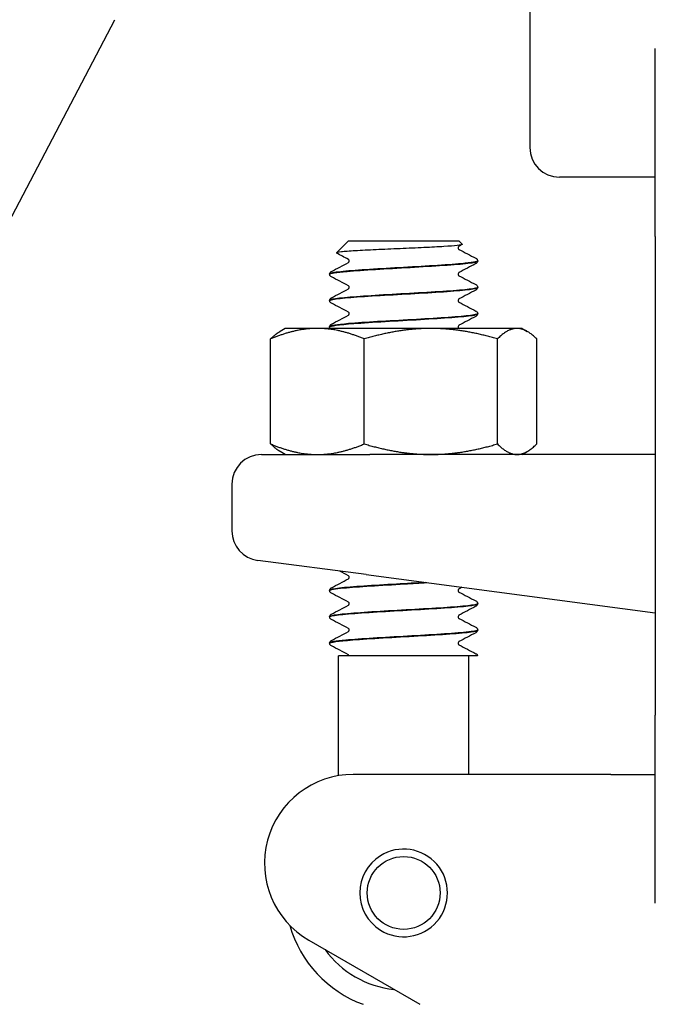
# Model space of a CAD drawing. Header units: inches. Extents: x 24 to 1128, y -94 to 748.
# Tile 357 of 573: x 622.79 to 624.13, y 302.68 to 304.76. Entities that reach past the tile are written whole.
import ezdxf

# ---------------------------------------------------------------- set-up
doc = ezdxf.new("R2010")
doc.units = ezdxf.units.IN
doc.header["$LTSCALE"] = 32
doc.header["$MEASUREMENT"] = 0
doc.layers.add('Visible (ANSI)', color=7, linetype='Continuous', lineweight=30)

msp = doc.modelspace()

# ---------------------------------------------------------------- linework, layer by layer
at = {"layer": 'Visible (ANSI)'}
for p, q in [((623.86839, 305.01362), (623.86839, 304.48612)), ((621.02258, 300.99862), (622.99207, 304.75596)), ((624.13339, 304.29862), (624.13339, 304.69553)), ((624.13339, 304.42362), (623.93089, 304.42362)), ((623.48487, 304.28862), (623.46027, 304.26402)), ((623.71942, 304.28862), (623.48487, 304.28862)), ((623.71942, 304.28862), (623.72574, 304.2823)), ((624.13339, 304.29862), (624.13339, 303.28862)), ((623.75839, 304.2466), (623.75839, 304.24718)), ((623.44589, 304.2188), (623.44589, 304.21938)), ((623.75839, 304.19099), (623.75839, 304.19157)), ((623.44589, 304.16318), (623.44589, 304.16377)), ((623.75839, 304.13538), (623.75839, 304.13596)), ((623.35214, 304.10462), (623.3411, 304.09825)), ((623.42011, 304.10462), (623.35214, 304.10462)), ((623.65953, 304.10462), (623.42011, 304.10462)), ((623.44589, 304.10757), (623.44589, 304.10816)), ((623.84156, 304.10462), (623.65953, 304.10462)), ((623.85214, 304.10462), (623.84156, 304.10462)), ((623.85214, 304.10462), (623.86319, 304.09825)), ((623.32118, 303.86095), (623.32118, 304.0823)), ((623.51905, 303.86095), (623.51905, 304.0823)), ((623.80002, 303.86095), (623.80002, 304.0823)), ((623.88311, 303.86095), (623.88311, 304.0823)), ((623.30214, 303.83862), (623.53103, 303.83862)), ((623.35214, 303.83862), (623.3411, 303.845)), ((624.13339, 303.83862), (623.53103, 303.83862)), ((623.85214, 303.83862), (623.86319, 303.845)), ((623.23964, 303.77612), (623.23964, 303.67724)), ((623.52287, 303.58514), (623.29399, 303.61528)), ((623.52287, 303.58514), (624.13339, 303.50477)), ((623.44589, 303.55146), (623.44589, 303.55204)), ((623.75839, 303.52366), (623.75839, 303.52424)), ((623.44589, 303.49585), (623.44589, 303.49643)), ((623.75839, 303.46805), (623.75839, 303.46863)), ((623.44589, 303.44024), (623.44589, 303.44082)), ((623.63056, 303.41362), (623.46464, 303.41362)), ((623.46464, 303.161), (623.46464, 303.41362)), ((623.74196, 303.41362), (623.63056, 303.41362)), ((623.73964, 303.16362), (623.73964, 303.41362)), ((623.75833, 303.41362), (623.74196, 303.41362)), ((624.13339, 302.89172), (624.13339, 303.28862)), ((623.95212, 303.16362), (623.49589, 303.16362)), ((624.03979, 303.16362), (623.95212, 303.16362)), ((624.03979, 303.16362), (624.13339, 303.16362)), ((623.40214, 302.81374), (623.63618, 302.67862))]:
    msp.add_line(p, q, dxfattribs=at)
for centre, radius in [((616.38339, 309.18862), 7.5), ((623.60214, 302.91362), 0.07688)]:
    msp.add_circle(centre, radius, dxfattribs=at)
for centre, radius, start, end in [((616.38339, 309.18862), 7.588, 134.247392, 45.752608), ((623.93089, 304.48612), 0.0625, 180, 270), ((623.30214, 303.77612), 0.0625, 90, 180), ((623.30214, 303.67724), 0.0625, 180, 262.5), ((623.49589, 302.97612), 0.1875, 90, 240), ((623.60214, 302.91362), 0.0925, 237.84992, 122.15008), ((623.60214, 302.91362), 0.0925, 122.15008, 237.84992), ((623.60214, 302.91362), 0.25, 195.89001, 250.05156), ((623.60214, 302.91362), 0.20454, 215.75553, 264.24447)]:
    msp.add_arc(centre, radius, start, end, dxfattribs=at)
for points, knots in [([(623.72574, 304.2823), (623.72587, 304.28217), (623.72591, 304.28203), (623.72544, 304.28113), (623.72184, 304.28038), (623.7086, 304.27886), (623.699, 304.27811), (623.6749, 304.2766), (623.66055, 304.27585), (623.62888, 304.27433), (623.61182, 304.27358), (623.57716, 304.27207), (623.55991, 304.27132), (623.52748, 304.2698), (623.51266, 304.26905), (623.4875, 304.26754), (623.47747, 304.26679), (623.46367, 304.26528), (623.46013, 304.26453), (623.46015, 304.26362), (623.46029, 304.26348), (623.46058, 304.26333)], [-1.8174748, -1.8174748, -1.8174748, -1.8174748, -1.7949096, -1.7949096, -1.6700584, -1.6700584, -1.5430016, -1.5430016, -1.41374, -1.41374, -1.2822742, -1.2822742, -1.1486049, -1.1486049, -1.0127327, -1.0127327, -0.8746582, -0.8746582, -0.7343822, -0.7343822, -0.7065085, -0.7065085, -0.7065085, -0.7065085]), ([(623.71883, 304.27807), (623.71883, 304.27807), (623.71867, 304.278), (623.71814, 304.27745), (623.71787, 304.2771), (623.71739, 304.27609), (623.71721, 304.2754), (623.71721, 304.2747)], [0.003893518, 0.003893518, 0.003893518, 0.003893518, 0.02135506, 0.02135506, 0.032660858, 0.032660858, 0.044379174, 0.044379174, 0.044379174, 0.044379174]), ([(623.71721, 304.2747), (623.71721, 304.27363), (623.71765, 304.27263), (623.71836, 304.27167), (623.71861, 304.27148), (623.7188, 304.27134), (623.71883, 304.27132), (623.71883, 304.27132)], [0, 0, 0, 0, 0.017919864, 0.017919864, 0.032518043, 0.032518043, 0.040461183, 0.040461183, 0.040461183, 0.040461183]), ([(623.4461, 304.21877), (623.44624, 304.22086), (623.45925, 304.22295), (623.48315, 304.22504), (623.51534, 304.22785), (623.5664, 304.23066), (623.61588, 304.23348), (623.6658, 304.23632), (623.71278, 304.23916), (623.7377, 304.24199), (623.75118, 304.24353), (623.75812, 304.24507), (623.75819, 304.2466)], [-14.1400278, -14.1400278, -14.1400278, -14.1400278, -13.4320997, -13.4320997, -13.4320997, -12.4783682, -12.4783682, -12.4783682, -11.5160648, -11.5160648, -11.5160648, -10.9955743, -10.9955743, -10.9955743, -10.9955743]), ([(623.75817, 304.24721), (623.75806, 304.2452), (623.74612, 304.2432), (623.72394, 304.24119), (623.69278, 304.23837), (623.64224, 304.23556), (623.5926, 304.23274), (623.54297, 304.22992), (623.49555, 304.22711), (623.46934, 304.22429), (623.45411, 304.22265), (623.44629, 304.22102), (623.44621, 304.21938)], [4.7095281, 4.7095281, 4.7095281, 4.7095281, 5.3893637, 5.3893637, 5.3893637, 6.3443154, 6.3443154, 6.3443154, 7.2990044, 7.2990044, 7.2990044, 7.8539816, 7.8539816, 7.8539816, 7.8539816]), ([(623.48708, 304.24689), (623.48708, 304.24797), (623.48663, 304.24896), (623.48593, 304.24992), (623.48567, 304.25011), (623.48549, 304.25025), (623.48546, 304.25027), (623.48546, 304.25027)], [0, 0, 0, 0, 0.017919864, 0.017919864, 0.032518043, 0.032518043, 0.040461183, 0.040461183, 0.040461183, 0.040461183]), ([(623.48546, 304.24352), (623.48546, 304.24352), (623.48562, 304.24359), (623.48615, 304.24414), (623.48642, 304.24449), (623.4869, 304.2455), (623.48708, 304.24619), (623.48708, 304.24689)], [0.003893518, 0.003893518, 0.003893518, 0.003893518, 0.02135506, 0.02135506, 0.032660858, 0.032660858, 0.044379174, 0.044379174, 0.044379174, 0.044379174]), ([(623.75839, 304.24658), (623.75834, 304.24544), (623.75791, 304.24438), (623.75693, 304.24291), (623.7564, 304.24243), (623.75548, 304.24172), (623.75506, 304.24147), (623.75466, 304.24126)], [0, 0, 0, 0, 0.015967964, 0.015967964, 0.031253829, 0.031253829, 0.045415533, 0.045415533, 0.045415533, 0.045415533]), ([(623.75633, 304.25139), (623.75623, 304.25148), (623.75614, 304.25156), (623.75573, 304.25188), (623.75536, 304.25214), (623.7548, 304.25245)], [-0.025931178, -0.025931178, -0.025931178, -0.025931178, -0.019551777, -0.019551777, 0, 0, 0, 0]), ([(623.75633, 304.25139), (623.75675, 304.25101), (623.75721, 304.25052), (623.75802, 304.24913), (623.75834, 304.24819), (623.75839, 304.24721)], [0, 0, 0, 0, 0.013250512, 0.013250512, 0.027054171, 0.027054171, 0.027054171, 0.027054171]), ([(623.44589, 304.2194), (623.44595, 304.22054), (623.44638, 304.2216), (623.44736, 304.22307), (623.44789, 304.22355), (623.44881, 304.22426), (623.44922, 304.22451), (623.44963, 304.22472)], [0, 0, 0, 0, 0.015967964, 0.015967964, 0.031253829, 0.031253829, 0.045415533, 0.045415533, 0.045415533, 0.045415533]), ([(623.44963, 304.21345), (623.449, 304.21378), (623.44832, 304.21419), (623.44722, 304.21532), (623.44683, 304.21582), (623.44618, 304.21711), (623.44594, 304.21793), (623.44589, 304.21877)], [0, 0, 0, 0, 0.022095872, 0.022095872, 0.033561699, 0.033561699, 0.045438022, 0.045438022, 0.045438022, 0.045438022]), ([(623.71883, 304.22246), (623.71883, 304.22246), (623.71867, 304.22239), (623.71814, 304.22184), (623.71787, 304.22149), (623.71739, 304.22048), (623.71721, 304.21979), (623.71721, 304.21909)], [0.003893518, 0.003893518, 0.003893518, 0.003893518, 0.02135506, 0.02135506, 0.032660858, 0.032660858, 0.044379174, 0.044379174, 0.044379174, 0.044379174]), ([(623.71721, 304.21909), (623.71721, 304.21801), (623.71765, 304.21702), (623.71836, 304.21606), (623.71861, 304.21587), (623.7188, 304.21573), (623.71883, 304.21571), (623.71883, 304.21571)], [0, 0, 0, 0, 0.017919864, 0.017919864, 0.032518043, 0.032518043, 0.040461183, 0.040461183, 0.040461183, 0.040461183]), ([(623.75833, 304.1916), (623.75838, 304.19124), (623.75804, 304.19088), (623.75728, 304.19051), (623.75135, 304.1877), (623.72038, 304.18489), (623.67675, 304.18208), (623.63313, 304.17926), (623.578, 304.17645), (623.53342, 304.17364), (623.48885, 304.17083), (623.45598, 304.16802), (623.44795, 304.1652), (623.44658, 304.16473), (623.44594, 304.16425), (623.446, 304.16377)], [10.9927134, 10.9927134, 10.9927134, 10.9927134, 11.1151899, 11.1151899, 11.1151899, 12.0686082, 12.0686082, 12.0686082, 13.0217811, 13.0217811, 13.0217811, 13.9747115, 13.9747115, 13.9747115, 14.1371669, 14.1371669, 14.1371669, 14.1371669]), ([(623.44614, 304.16316), (623.44601, 304.16405), (623.44819, 304.16494), (623.45281, 304.16583), (623.46737, 304.16863), (623.50578, 304.17144), (623.55274, 304.17424), (623.59963, 304.17704), (623.65384, 304.17984), (623.69385, 304.18264), (623.73364, 304.18542), (623.75833, 304.18821), (623.75839, 304.19099)], [-20.4232131, -20.4232131, -20.4232131, -20.4232131, -20.1217618, -20.1217618, -20.1217618, -19.1712317, -19.1712317, -19.1712317, -18.2223022, -18.2223022, -18.2223022, -17.2787596, -17.2787596, -17.2787596, -17.2787596]), ([(623.48708, 304.19128), (623.48708, 304.19235), (623.48663, 304.19335), (623.48593, 304.19431), (623.48567, 304.1945), (623.48549, 304.19464), (623.48546, 304.19466), (623.48546, 304.19466)], [0, 0, 0, 0, 0.017919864, 0.017919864, 0.032518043, 0.032518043, 0.040461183, 0.040461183, 0.040461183, 0.040461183]), ([(623.48546, 304.18791), (623.48546, 304.18791), (623.48562, 304.18798), (623.48615, 304.18853), (623.48642, 304.18888), (623.4869, 304.18989), (623.48708, 304.19058), (623.48708, 304.19128)], [0.003893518, 0.003893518, 0.003893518, 0.003893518, 0.02135506, 0.02135506, 0.032660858, 0.032660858, 0.044379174, 0.044379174, 0.044379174, 0.044379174]), ([(623.75466, 304.19692), (623.75529, 304.19658), (623.75596, 304.19618), (623.75707, 304.19504), (623.75746, 304.19455), (623.75811, 304.19326), (623.75835, 304.19244), (623.75839, 304.1916)], [0, 0, 0, 0, 0.022095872, 0.022095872, 0.033561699, 0.033561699, 0.045438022, 0.045438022, 0.045438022, 0.045438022]), ([(623.75839, 304.19097), (623.75834, 304.18983), (623.75791, 304.18877), (623.75693, 304.1873), (623.7564, 304.18681), (623.75548, 304.18611), (623.75506, 304.18586), (623.75466, 304.18565)], [0, 0, 0, 0, 0.015967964, 0.015967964, 0.031253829, 0.031253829, 0.045415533, 0.045415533, 0.045415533, 0.045415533]), ([(623.44589, 304.16379), (623.44595, 304.16493), (623.44638, 304.16599), (623.44736, 304.16746), (623.44789, 304.16794), (623.44881, 304.16865), (623.44922, 304.1689), (623.44963, 304.16911)], [0, 0, 0, 0, 0.015967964, 0.015967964, 0.031253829, 0.031253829, 0.045415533, 0.045415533, 0.045415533, 0.045415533]), ([(623.44963, 304.15784), (623.449, 304.15817), (623.44832, 304.15857), (623.44722, 304.15971), (623.44683, 304.16021), (623.44618, 304.1615), (623.44594, 304.16232), (623.44589, 304.16316)], [0, 0, 0, 0, 0.022095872, 0.022095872, 0.033561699, 0.033561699, 0.045438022, 0.045438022, 0.045438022, 0.045438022]), ([(623.71883, 304.16685), (623.71883, 304.16685), (623.71867, 304.16678), (623.71814, 304.16622), (623.71787, 304.16588), (623.71739, 304.16487), (623.71721, 304.16418), (623.71721, 304.16348)], [0.003893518, 0.003893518, 0.003893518, 0.003893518, 0.02135506, 0.02135506, 0.032660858, 0.032660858, 0.044379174, 0.044379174, 0.044379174, 0.044379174]), ([(623.71721, 304.16348), (623.71721, 304.1624), (623.71765, 304.16141), (623.71836, 304.16045), (623.71861, 304.16026), (623.7188, 304.16012), (623.71883, 304.1601), (623.71883, 304.1601)], [0, 0, 0, 0, 0.017919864, 0.017919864, 0.032518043, 0.032518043, 0.040461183, 0.040461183, 0.040461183, 0.040461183]), ([(623.44595, 304.10755), (623.44605, 304.11002), (623.46491, 304.11249), (623.49723, 304.11496), (623.53444, 304.11781), (623.58854, 304.12065), (623.63745, 304.12349), (623.68622, 304.12633), (623.72851, 304.12917), (623.74716, 304.132), (623.75456, 304.13313), (623.75815, 304.13425), (623.75808, 304.13538)], [-26.7063984, -26.7063984, -26.7063984, -26.7063984, -25.8688703, -25.8688703, -25.8688703, -24.9048316, -24.9048316, -24.9048316, -23.9435311, -23.9435311, -23.9435311, -23.5619449, -23.5619449, -23.5619449, -23.5619449]), ([(623.75807, 304.13599), (623.75811, 304.13449), (623.75168, 304.13299), (623.73887, 304.13149), (623.71487, 304.12868), (623.66913, 304.12587), (623.61988, 304.12307), (623.57064, 304.12026), (623.51918, 304.11745), (623.48602, 304.11464), (623.46048, 304.11248), (623.44631, 304.11032), (623.44605, 304.10816)], [17.2758987, 17.2758987, 17.2758987, 17.2758987, 17.7840647, 17.7840647, 17.7840647, 18.7358252, 18.7358252, 18.7358252, 19.6873602, 19.6873602, 19.6873602, 20.4203522, 20.4203522, 20.4203522, 20.4203522]), ([(623.48708, 304.13567), (623.48708, 304.13674), (623.48663, 304.13774), (623.48593, 304.1387), (623.48567, 304.13889), (623.48549, 304.13903), (623.48546, 304.13904), (623.48546, 304.13904)], [0, 0, 0, 0, 0.017919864, 0.017919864, 0.032518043, 0.032518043, 0.040461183, 0.040461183, 0.040461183, 0.040461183]), ([(623.48546, 304.1323), (623.48546, 304.1323), (623.48562, 304.13237), (623.48615, 304.13292), (623.48642, 304.13326), (623.4869, 304.13428), (623.48708, 304.13497), (623.48708, 304.13567)], [0.003893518, 0.003893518, 0.003893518, 0.003893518, 0.02135506, 0.02135506, 0.032660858, 0.032660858, 0.044379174, 0.044379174, 0.044379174, 0.044379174]), ([(623.75466, 304.1413), (623.75529, 304.14097), (623.75596, 304.14057), (623.75707, 304.13943), (623.75746, 304.13894), (623.75811, 304.13765), (623.75835, 304.13683), (623.75839, 304.13599)], [0, 0, 0, 0, 0.022095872, 0.022095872, 0.033561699, 0.033561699, 0.045438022, 0.045438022, 0.045438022, 0.045438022]), ([(623.75839, 304.13535), (623.75834, 304.13422), (623.75791, 304.13316), (623.75693, 304.13169), (623.7564, 304.1312), (623.75548, 304.1305), (623.75506, 304.13025), (623.75466, 304.13004)], [0, 0, 0, 0, 0.015967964, 0.015967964, 0.031253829, 0.031253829, 0.045415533, 0.045415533, 0.045415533, 0.045415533]), ([(623.44589, 304.10818), (623.44595, 304.10932), (623.44638, 304.11038), (623.44736, 304.11185), (623.44789, 304.11233), (623.44881, 304.11304), (623.44922, 304.11329), (623.44963, 304.1135)], [0, 0, 0, 0, 0.015967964, 0.015967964, 0.031253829, 0.031253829, 0.045415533, 0.045415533, 0.045415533, 0.045415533]), ([(623.44686, 304.10462), (623.44674, 304.10481), (623.44662, 304.10501), (623.44618, 304.10589), (623.44594, 304.1067), (623.44589, 304.10755)], [0.029606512, 0.029606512, 0.029606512, 0.029606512, 0.033561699, 0.033561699, 0.045438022, 0.045438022, 0.045438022, 0.045438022]), ([(623.71883, 304.11124), (623.71883, 304.11124), (623.71867, 304.11117), (623.71814, 304.11061), (623.71787, 304.11027), (623.71739, 304.10926), (623.71721, 304.10857), (623.71721, 304.10786)], [0.003893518, 0.003893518, 0.003893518, 0.003893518, 0.02135506, 0.02135506, 0.032660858, 0.032660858, 0.044379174, 0.044379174, 0.044379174, 0.044379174]), ([(623.71721, 304.10786), (623.71721, 304.10679), (623.71765, 304.1058), (623.71829, 304.10492), (623.71851, 304.10473), (623.71864, 304.10462)], [0, 0, 0, 0, 0.017919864, 0.017919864, 0.029530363, 0.029530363, 0.029530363, 0.029530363]), ([(623.48708, 303.57956), (623.48708, 303.58063), (623.48663, 303.58163), (623.48593, 303.58259), (623.48567, 303.58278), (623.48549, 303.58292), (623.48546, 303.58293), (623.48546, 303.58293)], [0, 0, 0, 0, 0.017919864, 0.017919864, 0.032518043, 0.032518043, 0.040461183, 0.040461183, 0.040461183, 0.040461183]), ([(623.44615, 303.55144), (623.44623, 303.55331), (623.4565, 303.55518), (623.47598, 303.55705), (623.5052, 303.55985), (623.55437, 303.56266), (623.60391, 303.56547), (623.62005, 303.56638), (623.6361, 303.56729), (623.65138, 303.56821)], [-89.5382515, -89.5382515, -89.5382515, -89.5382515, -88.9043978, -88.9043978, -88.9043978, -87.9533052, -87.9533052, -87.9533052, -87.6432571, -87.6432571, -87.6432571, -87.6432571]), ([(623.64834, 303.56861), (623.62865, 303.56744), (623.60779, 303.56627), (623.58724, 303.5651), (623.53804, 303.5623), (623.49186, 303.5595), (623.46704, 303.5567), (623.45327, 303.55515), (623.44626, 303.5536), (623.44621, 303.55204)], [81.3805439, 81.3805439, 81.3805439, 81.3805439, 81.7769581, 81.7769581, 81.7769581, 82.7259477, 82.7259477, 82.7259477, 83.2522053, 83.2522053, 83.2522053, 83.2522053]), ([(623.48546, 303.57619), (623.48546, 303.57619), (623.48562, 303.57626), (623.48615, 303.57681), (623.48642, 303.57715), (623.4869, 303.57817), (623.48708, 303.57886), (623.48708, 303.57956)], [0.003893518, 0.003893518, 0.003893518, 0.003893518, 0.02135506, 0.02135506, 0.032660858, 0.032660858, 0.044379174, 0.044379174, 0.044379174, 0.044379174]), ([(623.44589, 303.55207), (623.44595, 303.5532), (623.44638, 303.55427), (623.44736, 303.55574), (623.44789, 303.55622), (623.44881, 303.55693), (623.44922, 303.55718), (623.44963, 303.55739)], [0, 0, 0, 0, 0.015967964, 0.015967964, 0.031253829, 0.031253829, 0.045415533, 0.045415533, 0.045415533, 0.045415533]), ([(623.44963, 303.54612), (623.449, 303.54645), (623.44832, 303.54685), (623.44722, 303.54799), (623.44683, 303.54849), (623.44618, 303.54978), (623.44594, 303.55059), (623.44589, 303.55144)], [0, 0, 0, 0, 0.022095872, 0.022095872, 0.033561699, 0.033561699, 0.045438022, 0.045438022, 0.045438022, 0.045438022]), ([(623.71883, 303.55513), (623.71883, 303.55513), (623.71867, 303.55505), (623.71814, 303.5545), (623.71787, 303.55416), (623.71739, 303.55315), (623.71721, 303.55246), (623.71721, 303.55175)], [0.003893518, 0.003893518, 0.003893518, 0.003893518, 0.02135506, 0.02135506, 0.032660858, 0.032660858, 0.044379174, 0.044379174, 0.044379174, 0.044379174]), ([(623.71721, 303.55175), (623.71721, 303.55068), (623.71765, 303.54968), (623.71836, 303.54872), (623.71861, 303.54853), (623.7188, 303.5484), (623.71883, 303.54838), (623.71883, 303.54838)], [0, 0, 0, 0, 0.017919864, 0.017919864, 0.032518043, 0.032518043, 0.040461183, 0.040461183, 0.040461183, 0.040461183]), ([(623.75828, 303.52426), (623.75837, 303.52377), (623.75771, 303.52328), (623.75628, 303.52278), (623.74813, 303.51996), (623.71495, 303.51714), (623.67009, 303.51432), (623.62533, 303.5115), (623.57014, 303.50869), (623.52663, 303.50587), (623.48321, 303.50306), (623.45256, 303.50025), (623.44691, 303.49744), (623.44623, 303.49711), (623.44592, 303.49677), (623.44595, 303.49643)], [86.3909371, 86.3909371, 86.3909371, 86.3909371, 86.558303, 86.558303, 86.558303, 87.5147256, 87.5147256, 87.5147256, 88.4689986, 88.4689986, 88.4689986, 89.4213086, 89.4213086, 89.4213086, 89.5353906, 89.5353906, 89.5353906, 89.5353906]), ([(623.44609, 303.49583), (623.44597, 303.49657), (623.4475, 303.49732), (623.45076, 303.49807), (623.46305, 303.50088), (623.49965, 303.50369), (623.54595, 303.5065), (623.59224, 303.50931), (623.647, 303.51212), (623.68837, 303.51493), (623.72973, 303.51774), (623.75662, 303.52055), (623.7583, 303.52336), (623.75836, 303.52346), (623.75839, 303.52356), (623.75839, 303.52366)], [-95.8214368, -95.8214368, -95.8214368, -95.8214368, -95.568359, -95.568359, -95.568359, -94.6156683, -94.6156683, -94.6156683, -93.6632144, -93.6632144, -93.6632144, -92.7109946, -92.7109946, -92.7109946, -92.6769833, -92.6769833, -92.6769833, -92.6769833]), ([(623.48708, 303.52395), (623.48708, 303.52502), (623.48663, 303.52602), (623.48593, 303.52698), (623.48567, 303.52717), (623.48549, 303.5273), (623.48546, 303.52732), (623.48546, 303.52732)], [0, 0, 0, 0, 0.017919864, 0.017919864, 0.032518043, 0.032518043, 0.040461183, 0.040461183, 0.040461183, 0.040461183]), ([(623.48546, 303.52057), (623.48546, 303.52057), (623.48562, 303.52065), (623.48615, 303.5212), (623.48642, 303.52154), (623.4869, 303.52255), (623.48708, 303.52325), (623.48708, 303.52395)], [0.003893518, 0.003893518, 0.003893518, 0.003893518, 0.02135506, 0.02135506, 0.032660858, 0.032660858, 0.044379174, 0.044379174, 0.044379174, 0.044379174]), ([(623.75466, 303.52958), (623.75529, 303.52925), (623.75596, 303.52885), (623.75707, 303.52771), (623.75746, 303.52721), (623.75811, 303.52592), (623.75835, 303.52511), (623.75839, 303.52426)], [0, 0, 0, 0, 0.022095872, 0.022095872, 0.033561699, 0.033561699, 0.045438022, 0.045438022, 0.045438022, 0.045438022]), ([(623.75839, 303.52363), (623.75834, 303.5225), (623.75791, 303.52143), (623.75693, 303.51996), (623.7564, 303.51948), (623.75548, 303.51877), (623.75506, 303.51853), (623.75466, 303.51831)], [0, 0, 0, 0, 0.015967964, 0.015967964, 0.031253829, 0.031253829, 0.045415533, 0.045415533, 0.045415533, 0.045415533]), ([(623.44589, 303.49646), (623.44595, 303.49759), (623.44638, 303.49866), (623.44736, 303.50013), (623.44789, 303.50061), (623.44881, 303.50132), (623.44922, 303.50156), (623.44963, 303.50178)], [0, 0, 0, 0, 0.015967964, 0.015967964, 0.031253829, 0.031253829, 0.045415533, 0.045415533, 0.045415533, 0.045415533]), ([(623.71883, 303.49952), (623.71883, 303.49952), (623.71867, 303.49944), (623.71814, 303.49889), (623.71787, 303.49855), (623.71739, 303.49754), (623.71721, 303.49684), (623.71721, 303.49614)], [0.003893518, 0.003893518, 0.003893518, 0.003893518, 0.02135506, 0.02135506, 0.032660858, 0.032660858, 0.044379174, 0.044379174, 0.044379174, 0.044379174]), ([(623.44963, 303.49051), (623.449, 303.49084), (623.44832, 303.49124), (623.44722, 303.49238), (623.44683, 303.49288), (623.44618, 303.49417), (623.44594, 303.49498), (623.44589, 303.49583)], [0, 0, 0, 0, 0.022095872, 0.022095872, 0.033561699, 0.033561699, 0.045438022, 0.045438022, 0.045438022, 0.045438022]), ([(623.71721, 303.49614), (623.71721, 303.49507), (623.71765, 303.49407), (623.71836, 303.49311), (623.71861, 303.49292), (623.7188, 303.49279), (623.71883, 303.49277), (623.71883, 303.49277)], [0, 0, 0, 0, 0.017919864, 0.017919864, 0.032518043, 0.032518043, 0.040461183, 0.040461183, 0.040461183, 0.040461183]), ([(623.44597, 303.44022), (623.44611, 303.44262), (623.46384, 303.44502), (623.49465, 303.44743), (623.53072, 303.45024), (623.58375, 303.45306), (623.6325, 303.45587), (623.68123, 303.45869), (623.7244, 303.4615), (623.74473, 303.46432), (623.7537, 303.46556), (623.75812, 303.4668), (623.75807, 303.46805)], [-102.1046221, -102.1046221, -102.1046221, -102.1046221, -101.2896371, -101.2896371, -101.2896371, -100.3354652, -100.3354652, -100.3354652, -99.3815473, -99.3815473, -99.3815473, -98.9601686, -98.9601686, -98.9601686, -98.9601686]), ([(623.75808, 303.46865), (623.75807, 303.46697), (623.74991, 303.4653), (623.73401, 303.46362), (623.70736, 303.4608), (623.65966, 303.45799), (623.61004, 303.45517), (623.5606, 303.45237), (623.51054, 303.44956), (623.47976, 303.44676), (623.45804, 303.44478), (623.44635, 303.4428), (623.44614, 303.44082)], [92.6741224, 92.6741224, 92.6741224, 92.6741224, 93.2431504, 93.2431504, 93.2431504, 94.1972517, 94.1972517, 94.1972517, 95.1476373, 95.1476373, 95.1476373, 95.8185759, 95.8185759, 95.8185759, 95.8185759]), ([(623.48708, 303.46834), (623.48708, 303.46941), (623.48663, 303.47041), (623.48593, 303.47137), (623.48567, 303.47156), (623.48549, 303.47169), (623.48546, 303.47171), (623.48546, 303.47171)], [0, 0, 0, 0, 0.017919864, 0.017919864, 0.032518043, 0.032518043, 0.040461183, 0.040461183, 0.040461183, 0.040461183]), ([(623.48546, 303.46496), (623.48546, 303.46496), (623.48562, 303.46504), (623.48615, 303.46559), (623.48642, 303.46593), (623.4869, 303.46694), (623.48708, 303.46764), (623.48708, 303.46834)], [0.003893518, 0.003893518, 0.003893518, 0.003893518, 0.02135506, 0.02135506, 0.032660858, 0.032660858, 0.044379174, 0.044379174, 0.044379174, 0.044379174]), ([(623.75466, 303.47397), (623.75529, 303.47364), (623.75596, 303.47324), (623.75707, 303.4721), (623.75746, 303.4716), (623.75811, 303.47031), (623.75835, 303.4695), (623.75839, 303.46865)], [0, 0, 0, 0, 0.022095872, 0.022095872, 0.033561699, 0.033561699, 0.045438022, 0.045438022, 0.045438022, 0.045438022]), ([(623.75839, 303.46802), (623.75834, 303.46689), (623.75791, 303.46582), (623.75693, 303.46435), (623.7564, 303.46387), (623.75548, 303.46316), (623.75506, 303.46292), (623.75466, 303.4627)], [0, 0, 0, 0, 0.015967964, 0.015967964, 0.031253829, 0.031253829, 0.045415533, 0.045415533, 0.045415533, 0.045415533]), ([(623.44589, 303.44085), (623.44595, 303.44198), (623.44638, 303.44305), (623.44736, 303.44452), (623.44789, 303.445), (623.44881, 303.44571), (623.44922, 303.44595), (623.44963, 303.44617)], [0, 0, 0, 0, 0.015967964, 0.015967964, 0.031253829, 0.031253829, 0.045415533, 0.045415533, 0.045415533, 0.045415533]), ([(623.44963, 303.4349), (623.449, 303.43523), (623.44832, 303.43563), (623.44722, 303.43677), (623.44683, 303.43727), (623.44618, 303.43856), (623.44594, 303.43937), (623.44589, 303.44022)], [0, 0, 0, 0, 0.022095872, 0.022095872, 0.033561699, 0.033561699, 0.045438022, 0.045438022, 0.045438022, 0.045438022]), ([(623.71883, 303.44391), (623.71883, 303.44391), (623.71867, 303.44383), (623.71814, 303.44328), (623.71787, 303.44294), (623.71739, 303.44193), (623.71721, 303.44123), (623.71721, 303.44053)], [0.003893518, 0.003893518, 0.003893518, 0.003893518, 0.02135506, 0.02135506, 0.032660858, 0.032660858, 0.044379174, 0.044379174, 0.044379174, 0.044379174]), ([(623.71721, 303.44053), (623.71721, 303.43946), (623.71765, 303.43846), (623.71836, 303.4375), (623.71861, 303.43731), (623.7188, 303.43718), (623.71883, 303.43716), (623.71883, 303.43716)], [0, 0, 0, 0, 0.017919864, 0.017919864, 0.032518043, 0.032518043, 0.040461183, 0.040461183, 0.040461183, 0.040461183]), ([(623.48699, 303.41362), (623.48679, 303.41461), (623.48629, 303.41531), (623.48567, 303.41598), (623.4855, 303.41607), (623.48546, 303.4161), (623.48546, 303.4161), (623.48546, 303.4161)], [0, 0, 0, 0, 0.017397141, 0.017397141, 0.033013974, 0.033013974, 0.035372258, 0.035372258, 0.035372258, 0.035372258]), ([(623.75466, 303.41836), (623.75525, 303.41805), (623.75589, 303.41767), (623.75692, 303.41666), (623.75729, 303.41622), (623.75794, 303.4151), (623.75822, 303.41439), (623.75833, 303.41362)], [0, 0, 0, 0, 0.020860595, 0.020860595, 0.031618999, 0.031618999, 0.042693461, 0.042693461, 0.042693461, 0.042693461])]:
    msp.add_open_spline(points, degree=3, knots=knots, dxfattribs=at)
for points in [[(623.72538, 304.28151), (623.72319, 304.28036), (623.721, 304.27921), (623.71881, 304.27806)], [(623.71881, 304.27134), (623.7307, 304.26508), (623.74259, 304.25885), (623.75449, 304.25261)], [(623.48548, 304.25025), (623.47718, 304.25462), (623.46888, 304.25897), (623.46058, 304.26333)], [(623.7548, 304.25245), (623.7547, 304.2525), (623.7546, 304.25256), (623.75449, 304.25261)], [(623.44963, 304.22472), (623.46158, 304.23098), (623.47353, 304.23725), (623.48548, 304.24353)], [(623.75466, 304.24126), (623.7427, 304.235), (623.73075, 304.22873), (623.71881, 304.22245)], [(623.48548, 304.19464), (623.47353, 304.20092), (623.46158, 304.20719), (623.44963, 304.21345)], [(623.71881, 304.21573), (623.73075, 304.20944), (623.7427, 304.20318), (623.75466, 304.19692)], [(623.44963, 304.16911), (623.46158, 304.17537), (623.47353, 304.18164), (623.48548, 304.18792)], [(623.75466, 304.18565), (623.7427, 304.17939), (623.73075, 304.17312), (623.71881, 304.16684)], [(623.48548, 304.13903), (623.47353, 304.14531), (623.46158, 304.15158), (623.44963, 304.15784)], [(623.71881, 304.16011), (623.73075, 304.15383), (623.7427, 304.14757), (623.75466, 304.1413)], [(623.44963, 304.1135), (623.46158, 304.11976), (623.47353, 304.12603), (623.48548, 304.13231)], [(623.75466, 304.13004), (623.7427, 304.12378), (623.73075, 304.11751), (623.71881, 304.11123)], [(623.48548, 303.58292), (623.47943, 303.5861), (623.47338, 303.58928), (623.46732, 303.59246)], [(623.44963, 303.55739), (623.46158, 303.56365), (623.47353, 303.56992), (623.48548, 303.5762)], [(623.48548, 303.52731), (623.47353, 303.53359), (623.46158, 303.53986), (623.44963, 303.54612)], [(623.72525, 303.5585), (623.7231, 303.55737), (623.72096, 303.55624), (623.71881, 303.55512)], [(623.71881, 303.54839), (623.73075, 303.54211), (623.7427, 303.53584), (623.75466, 303.52958)], [(623.44963, 303.50178), (623.46158, 303.50804), (623.47353, 303.5143), (623.48548, 303.52059)], [(623.75466, 303.51831), (623.7427, 303.51205), (623.73075, 303.50579), (623.71881, 303.4995)], [(623.48548, 303.4717), (623.47353, 303.47798), (623.46158, 303.48425), (623.44963, 303.49051)], [(623.71881, 303.49278), (623.73075, 303.4865), (623.7427, 303.48023), (623.75466, 303.47397)], [(623.44963, 303.44617), (623.46158, 303.45243), (623.47353, 303.45869), (623.48548, 303.46498)], [(623.75466, 303.4627), (623.7427, 303.45644), (623.73075, 303.45017), (623.71881, 303.44389)], [(623.71881, 303.43717), (623.73075, 303.43089), (623.7427, 303.42462), (623.75466, 303.41836)], [(623.48548, 303.41609), (623.47353, 303.42237), (623.46158, 303.42864), (623.44963, 303.4349)]]:
    msp.add_open_spline(points, degree=3, dxfattribs=at)
for points, weights in [([(623.42011, 304.10462), (623.3742, 304.10462), (623.32118, 304.0823)], [1, 1.0379548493, 1]), ([(623.51905, 304.0823), (623.46603, 304.10462), (623.42011, 304.10462)], [1, 1.0379548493, 1]), ([(623.65953, 304.10462), (623.59434, 304.10462), (623.51905, 304.0823)], [1, 1.0379548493, 1]), ([(623.80002, 304.0823), (623.72473, 304.10462), (623.65953, 304.10462)], [1, 1.0379548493, 1]), ([(623.84156, 304.10462), (623.82228, 304.10462), (623.80002, 304.0823)], [1, 1.0379548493, 1]), ([(623.88311, 304.0823), (623.86084, 304.10462), (623.84156, 304.10462)], [1, 1.0379548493, 1]), ([(623.32118, 304.0823), (623.33164, 304.09279), (623.3411, 304.09825)], [1, 1.01747875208, 1.01885907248]), ([(623.3411, 303.845), (623.33164, 303.85046), (623.32118, 303.86095)], [1.01885907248, 1.01747875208, 1]), ([(623.32118, 303.86095), (623.3742, 303.83862), (623.42011, 303.83862)], [1, 1.0379548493, 1]), ([(623.42011, 303.83862), (623.46603, 303.83862), (623.51905, 303.86095)], [1, 1.0379548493, 1]), ([(623.51905, 303.86095), (623.59434, 303.83862), (623.65953, 303.83862)], [1, 1.0379548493, 1]), ([(623.65953, 303.83862), (623.72473, 303.83862), (623.80002, 303.86095)], [1, 1.0379548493, 1]), ([(623.80002, 303.86095), (623.82228, 303.83862), (623.84156, 303.83862)], [1, 1.0379548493, 1]), ([(623.84156, 303.83862), (623.86084, 303.83862), (623.88311, 303.86095)], [1, 1.0379548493, 1])]:
    msp.add_rational_spline(points, weights, degree=2, dxfattribs=at)

doc.saveas('drawing.dxf')
